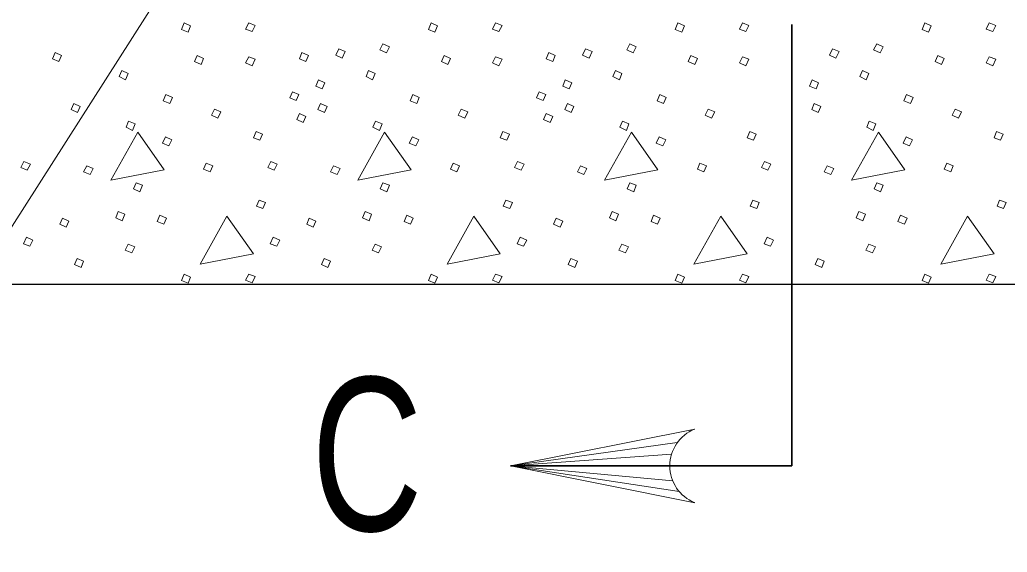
# Model space of a CAD drawing. Extents: x -1431.2 to -1397.2, y -1045.1 to -1001.1.
# Drawn here: x -1420.193 to -1418.66, y -1021.349 to -1020.521 of the extents above; entities that cross this region are included whole.
import ezdxf

# ---------------------------------------------------------------- set-up
doc = ezdxf.new("R2010")
doc.units = 0
doc.header["$LTSCALE"] = 0.064
doc.layers.add('1', color=7, linetype='Continuous', lineweight=13)

msp = doc.modelspace()

# ---------------------------------------------------------------- linework, layer by layer
at = {"layer": '1', "lineweight": 35}
for p, q in [((-1418.99408, -1020.52867), (-1418.99408, -1021.2145)), ((-1418.99408, -1021.2145), (-1419.43075, -1021.2145))]:
    msp.add_line(p, q, dxfattribs=at)
at = {"layer": '1'}
for p in [(-1419.172, -1021.17833), (-1419.18075, -1021.19617), (-1419.18342, -1021.2145), (-1419.17883, -1021.23775), (-1419.16892, -1021.2545)]:
    msp.add_line(p, (-1419.43075, -1021.2145), dxfattribs=at)
at = {"layer": '1', "lineweight": 25}
msp.add_lwpolyline([(-1420.18825, -1017.19833), (-1420.72517, -1017.19833), (-1420.72517, -1020.93208), (-1417.26308, -1020.93208), (-1417.26308, -1017.19833)], dxfattribs=at)
at = {"layer": '1'}
for points in [[(-1419.89208, -1020.351), (-1420.7275, -1021.66117), (-1421.15075, -1021.66117)], [(-1419.14492, -1021.27167), (-1419.43075, -1021.2145), (-1419.14492, -1021.15733)]]:
    msp.add_lwpolyline(points, dxfattribs=at)
for points in [[(-1419.93767, -1020.5265), (-1419.92758, -1020.53117), (-1419.93158, -1020.54058), (-1419.94167, -1020.53658)], [(-1419.83742, -1020.5265), (-1419.82733, -1020.5305), (-1419.83208, -1020.53992), (-1419.84217, -1020.53592)], [(-1419.55433, -1020.5265), (-1419.54425, -1020.53117), (-1419.54833, -1020.54058), (-1419.55842, -1020.53658)], [(-1419.45417, -1020.5265), (-1419.44408, -1020.5305), (-1419.44883, -1020.53992), (-1419.45892, -1020.53592)], [(-1419.17108, -1020.5265), (-1419.161, -1020.53117), (-1419.165, -1020.54058), (-1419.17508, -1020.53658)], [(-1419.07092, -1020.5265), (-1419.06083, -1020.5305), (-1419.0655, -1020.53992), (-1419.07558, -1020.53592)], [(-1418.78783, -1020.5265), (-1418.77775, -1020.53117), (-1418.78175, -1020.54058), (-1418.79183, -1020.53658)], [(-1418.68758, -1020.5265), (-1418.6775, -1020.5305), (-1418.68225, -1020.53992), (-1418.69233, -1020.53592)], [(-1419.69758, -1020.56683), (-1419.6875, -1020.57083), (-1419.69225, -1020.58092), (-1419.70233, -1020.57625)], [(-1419.629, -1020.55875), (-1419.61892, -1020.56342), (-1419.62367, -1020.57283), (-1419.63375, -1020.56817)], [(-1419.31433, -1020.56683), (-1419.30425, -1020.57083), (-1419.30892, -1020.58092), (-1419.319, -1020.57625)], [(-1419.24575, -1020.55875), (-1419.23567, -1020.56342), (-1419.24033, -1020.57283), (-1419.25042, -1020.56817)], [(-1418.931, -1020.56683), (-1418.92092, -1020.57083), (-1418.92567, -1020.58092), (-1418.93575, -1020.57625)], [(-1418.86242, -1020.55875), (-1418.85233, -1020.56342), (-1418.85708, -1020.57283), (-1418.86717, -1020.56817)], [(-1420.138, -1020.57217), (-1420.12792, -1020.57692), (-1420.132, -1020.58633), (-1420.14208, -1020.58225)], [(-1419.9175, -1020.57692), (-1419.90742, -1020.58158), (-1419.91142, -1020.591), (-1419.9215, -1020.58633)], [(-1419.83742, -1020.57892), (-1419.82733, -1020.58292), (-1419.83208, -1020.593), (-1419.84217, -1020.58833)], [(-1419.75475, -1020.57217), (-1419.74467, -1020.57692), (-1419.74867, -1020.58633), (-1419.75875, -1020.58225)], [(-1419.53417, -1020.57692), (-1419.52408, -1020.58158), (-1419.52817, -1020.591), (-1419.53825, -1020.58633)], [(-1419.45417, -1020.57892), (-1419.44408, -1020.58292), (-1419.44883, -1020.593), (-1419.45892, -1020.58833)], [(-1419.3715, -1020.57217), (-1419.36142, -1020.57692), (-1419.36542, -1020.58633), (-1419.3755, -1020.58225)], [(-1419.15092, -1020.57692), (-1419.14083, -1020.58158), (-1419.14483, -1020.591), (-1419.15492, -1020.58633)], [(-1419.07092, -1020.57892), (-1419.06083, -1020.58292), (-1419.0655, -1020.593), (-1419.07558, -1020.58833)], [(-1418.76767, -1020.57692), (-1418.75758, -1020.58158), (-1418.76158, -1020.591), (-1418.77167, -1020.58633)], [(-1418.68758, -1020.57892), (-1418.6775, -1020.58292), (-1418.68225, -1020.593), (-1418.69233, -1020.58833)], [(-1420.0345, -1020.60042), (-1420.02442, -1020.60517), (-1420.02842, -1020.61458), (-1420.0385, -1020.60983)], [(-1419.65117, -1020.60042), (-1419.64108, -1020.60517), (-1419.64517, -1020.61458), (-1419.65525, -1020.60983)], [(-1419.26792, -1020.60042), (-1419.25783, -1020.60517), (-1419.26183, -1020.61458), (-1419.27192, -1020.60983)], [(-1418.88467, -1020.60042), (-1418.87458, -1020.60517), (-1418.87858, -1020.61458), (-1418.88867, -1020.60983)], [(-1419.72917, -1020.61458), (-1419.71908, -1020.61925), (-1419.72317, -1020.62867), (-1419.73325, -1020.62467)], [(-1419.34592, -1020.61458), (-1419.33583, -1020.61925), (-1419.33983, -1020.62867), (-1419.34992, -1020.62467)], [(-1418.96267, -1020.61458), (-1418.95258, -1020.61925), (-1418.95658, -1020.62867), (-1418.96667, -1020.62467)], [(-1419.96592, -1020.63742), (-1419.95583, -1020.64208), (-1419.95983, -1020.6515), (-1419.96992, -1020.6475)], [(-1419.7695, -1020.63342), (-1419.75942, -1020.63742), (-1419.7635, -1020.64683), (-1419.77358, -1020.64283)], [(-1419.58258, -1020.63742), (-1419.5725, -1020.64208), (-1419.57658, -1020.6515), (-1419.58667, -1020.6475)], [(-1419.38625, -1020.63342), (-1419.37617, -1020.63742), (-1419.38025, -1020.64683), (-1419.39033, -1020.64283)], [(-1419.19933, -1020.63742), (-1419.18925, -1020.64208), (-1419.19325, -1020.6515), (-1419.20333, -1020.6475)], [(-1418.81608, -1020.63742), (-1418.806, -1020.64208), (-1418.81, -1020.6515), (-1418.82008, -1020.6475)], [(-1420.10908, -1020.6515), (-1420.099, -1020.65625), (-1420.10308, -1020.66567), (-1420.11317, -1020.66092)], [(-1419.89058, -1020.66025), (-1419.8805, -1020.66433), (-1419.88517, -1020.67442), (-1419.89525, -1020.66967)], [(-1419.72583, -1020.6515), (-1419.71575, -1020.65625), (-1419.71975, -1020.66567), (-1419.72983, -1020.66092)], [(-1419.50733, -1020.66025), (-1419.49725, -1020.66433), (-1419.50192, -1020.67442), (-1419.512, -1020.66967)], [(-1419.34258, -1020.6515), (-1419.3325, -1020.65625), (-1419.3365, -1020.66567), (-1419.34658, -1020.66092)], [(-1419.124, -1020.66025), (-1419.11392, -1020.66433), (-1419.11867, -1020.67442), (-1419.12875, -1020.66967)], [(-1418.95925, -1020.6515), (-1418.94917, -1020.65625), (-1418.95325, -1020.66567), (-1418.96333, -1020.66092)], [(-1418.74075, -1020.66025), (-1418.73067, -1020.66433), (-1418.73533, -1020.67442), (-1418.74542, -1020.66967)], [(-1419.75875, -1020.667), (-1419.74867, -1020.67167), (-1419.75275, -1020.68108), (-1419.76283, -1020.67642)], [(-1419.3755, -1020.667), (-1419.36542, -1020.67167), (-1419.36942, -1020.68108), (-1419.3795, -1020.67642)], [(-1420.02375, -1020.67908), (-1420.01367, -1020.68317), (-1420.01767, -1020.69325), (-1420.02775, -1020.6885)], [(-1419.64042, -1020.67908), (-1419.63033, -1020.68317), (-1419.63442, -1020.69325), (-1419.6445, -1020.6885)], [(-1419.25717, -1020.67908), (-1419.24708, -1020.68317), (-1419.25108, -1020.69325), (-1419.26117, -1020.6885)], [(-1418.87392, -1020.67908), (-1418.86375, -1020.68317), (-1418.86783, -1020.69325), (-1418.87792, -1020.6885)], [(-1420.00958, -1020.69592), (-1420.05125, -1020.7705), (-1419.96858, -1020.75442)], [(-1419.96658, -1020.70333), (-1419.9565, -1020.708), (-1419.96117, -1020.71742), (-1419.97125, -1020.71342)], [(-1419.826, -1020.69525), (-1419.81592, -1020.69925), (-1419.82, -1020.70867), (-1419.83008, -1020.70467)], [(-1419.62633, -1020.69592), (-1419.668, -1020.7705), (-1419.58533, -1020.75442)], [(-1419.58325, -1020.70333), (-1419.57317, -1020.708), (-1419.57792, -1020.71742), (-1419.588, -1020.71342)], [(-1419.44275, -1020.69525), (-1419.43267, -1020.69925), (-1419.43667, -1020.70867), (-1419.44675, -1020.70467)], [(-1419.243, -1020.69592), (-1419.28475, -1020.7705), (-1419.202, -1020.75442)], [(-1419.2, -1020.70333), (-1419.18992, -1020.708), (-1419.19458, -1020.71742), (-1419.20475, -1020.71342)], [(-1419.0595, -1020.69525), (-1419.04942, -1020.69925), (-1419.05342, -1020.70867), (-1419.0635, -1020.70467)], [(-1418.85975, -1020.69592), (-1418.90142, -1020.7705), (-1418.81875, -1020.75442)], [(-1418.81675, -1020.70333), (-1418.80667, -1020.708), (-1418.81133, -1020.71742), (-1418.82142, -1020.71342)], [(-1418.67617, -1020.69525), (-1418.66608, -1020.69925), (-1418.67017, -1020.70867), (-1418.68025, -1020.70467)], [(-1420.18642, -1020.74167), (-1420.17633, -1020.74567), (-1420.18108, -1020.75508), (-1420.19117, -1020.75108)], [(-1420.08892, -1020.74833), (-1420.07883, -1020.75242), (-1420.08358, -1020.76183), (-1420.09367, -1020.75775)], [(-1419.90333, -1020.74433), (-1419.89325, -1020.74833), (-1419.89733, -1020.75775), (-1419.90742, -1020.75375)], [(-1419.80317, -1020.74167), (-1419.79308, -1020.74567), (-1419.79775, -1020.75508), (-1419.80783, -1020.75108)], [(-1419.70567, -1020.74833), (-1419.69558, -1020.75242), (-1419.70025, -1020.76183), (-1419.71033, -1020.75775)], [(-1419.52008, -1020.74433), (-1419.51, -1020.74833), (-1419.514, -1020.75775), (-1419.52408, -1020.75375)], [(-1419.41992, -1020.74167), (-1419.40983, -1020.74567), (-1419.4145, -1020.75508), (-1419.42458, -1020.75108)], [(-1419.32242, -1020.74833), (-1419.31233, -1020.75242), (-1419.317, -1020.76183), (-1419.32708, -1020.75775)], [(-1419.13683, -1020.74433), (-1419.12667, -1020.74833), (-1419.13075, -1020.75775), (-1419.14083, -1020.75375)], [(-1419.03658, -1020.74167), (-1419.0265, -1020.74567), (-1419.03125, -1020.75508), (-1419.04133, -1020.75108)], [(-1418.93908, -1020.74833), (-1418.929, -1020.75242), (-1418.93375, -1020.76183), (-1418.94383, -1020.75775)], [(-1418.7535, -1020.74433), (-1418.74342, -1020.74833), (-1418.7475, -1020.75775), (-1418.75758, -1020.75375)], [(-1420.01225, -1020.77458), (-1420.00217, -1020.77858), (-1420.00625, -1020.78867), (-1420.01633, -1020.784)], [(-1419.629, -1020.77458), (-1419.61892, -1020.77858), (-1419.62292, -1020.78867), (-1419.63308, -1020.784)], [(-1419.24575, -1020.77458), (-1419.23567, -1020.77858), (-1419.23967, -1020.78867), (-1419.24975, -1020.784)], [(-1418.86242, -1020.77458), (-1418.85233, -1020.77858), (-1418.85642, -1020.78867), (-1418.8665, -1020.784)], [(-1419.82133, -1020.8015), (-1419.81125, -1020.8055), (-1419.81525, -1020.81492), (-1419.82533, -1020.81092)], [(-1419.438, -1020.8015), (-1419.42792, -1020.8055), (-1419.432, -1020.81492), (-1419.44208, -1020.81092)], [(-1419.05475, -1020.8015), (-1419.04467, -1020.8055), (-1419.04867, -1020.81492), (-1419.05875, -1020.81092)], [(-1418.6715, -1020.8015), (-1418.66142, -1020.8055), (-1418.66542, -1020.81492), (-1418.6755, -1020.81092)], [(-1420.12658, -1020.82975), (-1420.1165, -1020.83442), (-1420.12058, -1020.84383), (-1420.13067, -1020.83908)], [(-1420.03983, -1020.81958), (-1420.02975, -1020.82367), (-1420.03383, -1020.83375), (-1420.04392, -1020.829)], [(-1419.97533, -1020.825), (-1419.96525, -1020.82975), (-1419.96925, -1020.83908), (-1419.97933, -1020.83508)], [(-1419.87108, -1020.82633), (-1419.91275, -1020.901), (-1419.83008, -1020.88483)], [(-1419.74333, -1020.82975), (-1419.73325, -1020.83442), (-1419.73725, -1020.84383), (-1419.74733, -1020.83908)], [(-1419.65658, -1020.81958), (-1419.6465, -1020.82367), (-1419.6505, -1020.83375), (-1419.66058, -1020.829)], [(-1419.592, -1020.825), (-1419.58192, -1020.82975), (-1419.586, -1020.83908), (-1419.59608, -1020.83508)], [(-1419.48783, -1020.82633), (-1419.5295, -1020.901), (-1419.44675, -1020.88483)], [(-1419.36, -1020.82975), (-1419.34992, -1020.83442), (-1419.354, -1020.84383), (-1419.36408, -1020.83908)], [(-1419.27333, -1020.81958), (-1419.26317, -1020.82367), (-1419.26725, -1020.83375), (-1419.27733, -1020.829)], [(-1419.20875, -1020.825), (-1419.19867, -1020.82975), (-1419.20267, -1020.83908), (-1419.21275, -1020.83508)], [(-1419.1045, -1020.82633), (-1419.14617, -1020.901), (-1419.0635, -1020.88483)], [(-1418.89, -1020.81958), (-1418.87992, -1020.82367), (-1418.884, -1020.83375), (-1418.89408, -1020.829)], [(-1418.8255, -1020.825), (-1418.81533, -1020.82975), (-1418.81942, -1020.83908), (-1418.8295, -1020.83508)], [(-1418.72125, -1020.82633), (-1418.76292, -1020.901), (-1418.68025, -1020.88483)], [(-1420.18242, -1020.85925), (-1420.17233, -1020.864), (-1420.177, -1020.87342), (-1420.18708, -1020.86933)], [(-1419.79917, -1020.85925), (-1419.78908, -1020.864), (-1419.79375, -1020.87342), (-1419.80383, -1020.86933)], [(-1419.41583, -1020.85925), (-1419.40575, -1020.864), (-1419.4105, -1020.87342), (-1419.42058, -1020.86933)], [(-1419.03258, -1020.85925), (-1419.0225, -1020.864), (-1419.02717, -1020.87342), (-1419.03725, -1020.86933)], [(-1420.02442, -1020.87008), (-1420.01433, -1020.87408), (-1420.019, -1020.8835), (-1420.02908, -1020.8795)], [(-1419.64108, -1020.87008), (-1419.631, -1020.87408), (-1419.63575, -1020.8835), (-1419.64583, -1020.8795)], [(-1419.25783, -1020.87008), (-1419.24775, -1020.87408), (-1419.25242, -1020.8835), (-1419.2625, -1020.8795)], [(-1418.87458, -1020.87008), (-1418.8645, -1020.87408), (-1418.86917, -1020.8835), (-1418.87925, -1020.8795)], [(-1420.10375, -1020.89225), (-1420.09367, -1020.89625), (-1420.09767, -1020.90633), (-1420.10775, -1020.90167)], [(-1419.72042, -1020.89225), (-1419.71033, -1020.89625), (-1419.71442, -1020.90633), (-1419.7245, -1020.90167)], [(-1419.33717, -1020.89225), (-1419.32708, -1020.89625), (-1419.33108, -1020.90633), (-1419.34125, -1020.90167)], [(-1418.95392, -1020.89225), (-1418.94383, -1020.89625), (-1418.94783, -1020.90633), (-1418.95792, -1020.90167)], [(-1419.93767, -1020.91642), (-1419.92758, -1020.92117), (-1419.93158, -1020.93058), (-1419.94167, -1020.9265)], [(-1419.83742, -1020.91642), (-1419.82733, -1020.9205), (-1419.83208, -1020.92992), (-1419.84217, -1020.92583)], [(-1419.55433, -1020.91642), (-1419.54425, -1020.92117), (-1419.54833, -1020.93058), (-1419.55842, -1020.9265)], [(-1419.45417, -1020.91642), (-1419.44408, -1020.9205), (-1419.44883, -1020.92992), (-1419.45892, -1020.92583)], [(-1419.17108, -1020.91642), (-1419.161, -1020.92117), (-1419.165, -1020.93058), (-1419.17508, -1020.9265)], [(-1419.07092, -1020.91642), (-1419.06083, -1020.9205), (-1419.0655, -1020.92992), (-1419.07558, -1020.92583)], [(-1418.78783, -1020.91642), (-1418.77775, -1020.92117), (-1418.78175, -1020.93058), (-1418.79183, -1020.9265)], [(-1418.68758, -1020.91642), (-1418.6775, -1020.9205), (-1418.68225, -1020.92992), (-1418.69233, -1020.92583)]]:
    msp.add_lwpolyline(points, close=True, dxfattribs=at)
msp.add_arc((-1419.12186, -1021.21443), 0.06168, 112.08782, 247.91395, dxfattribs=at)

# ---------------------------------------------------------------- texts
at = {"layer": '1', "width": 0.75}
msp.add_text('C', height=0.2382, dxfattribs=at).set_placement((-1419.74, -1021.31525))

doc.saveas('drawing.dxf')
